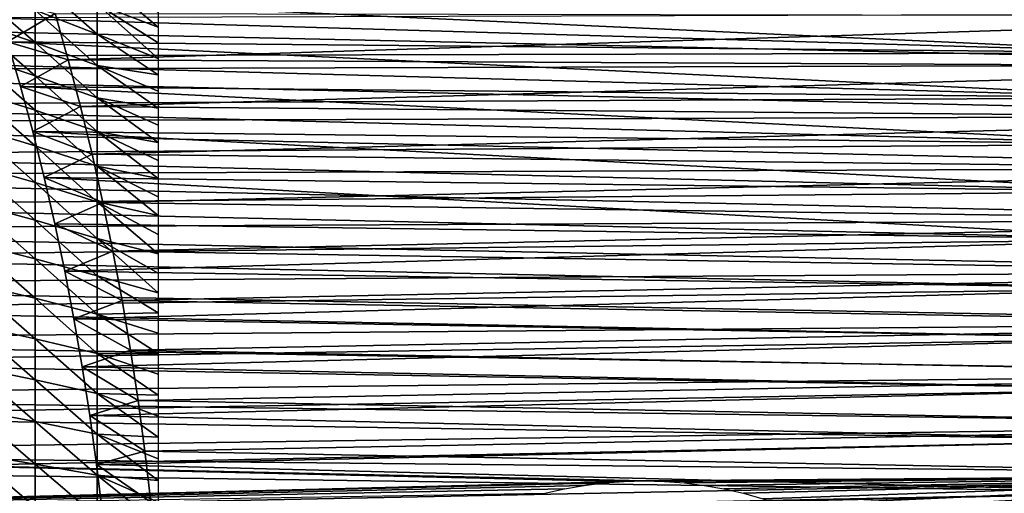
# Model space of a CAD drawing. Header units: millimetres. Extents: x -161 to 161, y -94 to 1149.
# Tile 654 of 656: x 140.07 to 153.84, y -52.35 to -45.71. Entities that reach past the tile are written whole.
import ezdxf

# ---------------------------------------------------------------- set-up
doc = ezdxf.new("R2010")
doc.units = ezdxf.units.MM
doc.header["$LTSCALE"] = 81.481481
for name, color, linetype in [('377', 7, 'CONTINUOUS'), ('378', 7, 'CONTINUOUS'), ('380', 7, 'CONTINUOUS'), ('384', 7, 'CONTINUOUS')]:
    doc.layers.add(name, color=color, linetype=linetype)

msp = doc.modelspace()

# ---------------------------------------------------------------- linework, layer by layer
at = {"layer": '377', "color": 7, "linetype": 'CONTINUOUS', "true_color": 0xaaaaaa}
for points in [[(140.28, -45.582, -11.518), (140.28, -45.149, -11.051), (141.149, -45.918, -11.195), (140.28, -45.582, -11.518)], [(141.149, -45.918, -11.195), (140.28, -45.149, -11.051), (141.149, -45.498, -10.741), (141.149, -45.918, -11.195)], [(141.149, -45.498, -10.741), (141.149, -45.095, -10.272), (142, -45.819, -10.359), (141.149, -45.498, -10.741)], [(142, -45.819, -10.359), (141.149, -45.095, -10.272), (142, -45.608, -10.115), (142, -45.819, -10.359)], [(139.398, -45.728, -12.283), (139.398, -45.267, -11.822), (140.28, -46.032, -11.968), (139.398, -45.728, -12.283)], [(140.28, -46.032, -11.968), (139.398, -45.267, -11.822), (140.28, -45.582, -11.518), (140.28, -46.032, -11.968)], [(140.28, -46.032, -11.968), (140.28, -45.582, -11.518), (141.149, -46.355, -11.632), (140.28, -46.032, -11.968)], [(141.149, -46.355, -11.632), (140.28, -45.582, -11.518), (141.149, -45.918, -11.195), (141.149, -46.355, -11.632)], [(141.149, -45.918, -11.195), (141.149, -45.498, -10.741), (142, -46.257, -10.835), (141.149, -45.918, -11.195)], [(142, -46.257, -10.835), (141.149, -45.498, -10.741), (142, -46.036, -10.599), (142, -46.257, -10.835)], [(142, -46.036, -10.599), (141.149, -45.498, -10.741), (142, -45.819, -10.359), (142, -46.036, -10.599)], [(139.398, -46.208, -12.727), (139.398, -45.728, -12.283), (140.28, -46.499, -12.401), (139.398, -46.208, -12.727)], [(140.28, -46.499, -12.401), (139.398, -45.728, -12.283), (140.28, -46.032, -11.968), (140.28, -46.499, -12.401)], [(141.149, -46.355, -11.632), (141.149, -45.918, -11.195), (142, -46.484, -11.066), (141.149, -46.355, -11.632)], [(142, -46.484, -11.066), (141.149, -45.918, -11.195), (142, -46.257, -10.835), (142, -46.484, -11.066)], [(140.28, -46.499, -12.401), (140.28, -46.032, -11.968), (141.149, -46.809, -12.052), (140.28, -46.499, -12.401)], [(141.149, -46.809, -12.052), (140.28, -46.032, -11.968), (141.149, -46.355, -11.632), (141.149, -46.809, -12.052)], [(139.398, -46.703, -13.152), (139.398, -46.208, -12.727), (140.28, -46.982, -12.815), (139.398, -46.703, -13.152)], [(140.28, -46.982, -12.815), (139.398, -46.208, -12.727), (140.28, -46.499, -12.401), (140.28, -46.982, -12.815)], [(141.149, -46.809, -12.052), (141.149, -46.355, -11.632), (142, -46.951, -11.514), (141.149, -46.809, -12.052)], [(142, -46.951, -11.514), (141.149, -46.355, -11.632), (142, -46.715, -11.293), (142, -46.951, -11.514)], [(142, -46.715, -11.293), (141.149, -46.355, -11.632), (142, -46.484, -11.066), (142, -46.715, -11.293)], [(140.28, -46.982, -12.815), (140.28, -46.499, -12.401), (141.149, -47.278, -12.455), (140.28, -46.982, -12.815)], [(141.149, -47.278, -12.455), (140.28, -46.499, -12.401), (141.149, -46.809, -12.052), (141.149, -47.278, -12.455)], [(139.398, -47.215, -13.558), (139.398, -46.703, -13.152), (140.28, -47.48, -13.21), (139.398, -47.215, -13.558)], [(140.28, -47.48, -13.21), (139.398, -46.703, -13.152), (140.28, -46.982, -12.815), (140.28, -47.48, -13.21)], [(141.149, -47.278, -12.455), (141.149, -46.809, -12.052), (142, -47.435, -11.942), (141.149, -47.278, -12.455)], [(142, -47.435, -11.942), (141.149, -46.809, -12.052), (142, -47.191, -11.731), (142, -47.435, -11.942)], [(142, -47.191, -11.731), (141.149, -46.809, -12.052), (142, -46.951, -11.514), (142, -47.191, -11.731)], [(140.28, -47.48, -13.21), (140.28, -46.982, -12.815), (141.149, -47.763, -12.839), (140.28, -47.48, -13.21)], [(141.149, -47.763, -12.839), (140.28, -46.982, -12.815), (141.149, -47.278, -12.455), (141.149, -47.763, -12.839)], [(139.398, -47.742, -13.944), (139.398, -47.215, -13.558), (140.28, -47.994, -13.586), (139.398, -47.742, -13.944)], [(140.28, -47.994, -13.586), (139.398, -47.215, -13.558), (140.28, -47.48, -13.21), (140.28, -47.994, -13.586)], [(141.149, -47.763, -12.839), (141.149, -47.278, -12.455), (142, -47.938, -12.35), (141.149, -47.763, -12.839)], [(142, -47.938, -12.35), (141.149, -47.278, -12.455), (142, -47.684, -12.149), (142, -47.938, -12.35)], [(142, -47.684, -12.149), (141.149, -47.278, -12.455), (142, -47.435, -11.942), (142, -47.684, -12.149)], [(140.28, -47.994, -13.586), (140.28, -47.48, -13.21), (141.149, -48.262, -13.205), (140.28, -47.994, -13.586)], [(141.149, -48.262, -13.205), (140.28, -47.48, -13.21), (141.149, -47.763, -12.839), (141.149, -48.262, -13.205)], [(139.398, -48.283, -14.309), (139.398, -47.742, -13.944), (140.28, -48.521, -13.942), (139.398, -48.283, -14.309)], [(140.28, -48.521, -13.942), (139.398, -47.742, -13.944), (140.28, -47.994, -13.586), (140.28, -48.521, -13.942)], [(141.149, -48.262, -13.205), (141.149, -47.763, -12.839), (142, -48.456, -12.737), (141.149, -48.262, -13.205)], [(142, -48.456, -12.737), (141.149, -47.763, -12.839), (142, -48.195, -12.546), (142, -48.456, -12.737)], [(142, -48.195, -12.546), (141.149, -47.763, -12.839), (142, -47.938, -12.35), (142, -48.195, -12.546)], [(140.28, -48.521, -13.942), (140.28, -47.994, -13.586), (141.149, -48.775, -13.551), (140.28, -48.521, -13.942)], [(141.149, -48.775, -13.551), (140.28, -47.994, -13.586), (141.149, -48.262, -13.205), (141.149, -48.775, -13.551)], [(139.398, -48.838, -14.654), (139.398, -48.283, -14.309), (140.28, -49.062, -14.278), (139.398, -48.838, -14.654)], [(140.28, -49.062, -14.278), (139.398, -48.283, -14.309), (140.28, -48.521, -13.942), (140.28, -49.062, -14.278)], [(141.149, -48.775, -13.551), (141.149, -48.262, -13.205), (142, -48.99, -13.102), (141.149, -48.775, -13.551)], [(142, -48.99, -13.102), (141.149, -48.262, -13.205), (142, -48.721, -12.922), (142, -48.99, -13.102)], [(142, -48.721, -12.922), (141.149, -48.262, -13.205), (142, -48.456, -12.737), (142, -48.721, -12.922)], [(140.28, -49.062, -14.278), (140.28, -48.521, -13.942), (141.149, -49.3, -13.877), (140.28, -49.062, -14.278)], [(141.149, -49.3, -13.877), (140.28, -48.521, -13.942), (141.149, -48.775, -13.551), (141.149, -49.3, -13.877)], [(139.398, -49.406, -14.977), (139.398, -48.838, -14.654), (140.28, -49.615, -14.592), (139.398, -49.406, -14.977)], [(140.28, -49.615, -14.592), (139.398, -48.838, -14.654), (140.28, -49.062, -14.278), (140.28, -49.615, -14.592)], [(141.149, -49.3, -13.877), (141.149, -48.775, -13.551), (142, -49.539, -13.444), (141.149, -49.3, -13.877)], [(142, -49.539, -13.444), (141.149, -48.775, -13.551), (142, -49.263, -13.276), (142, -49.539, -13.444)], [(142, -49.263, -13.276), (141.149, -48.775, -13.551), (142, -48.99, -13.102), (142, -49.263, -13.276)], [(140.28, -49.615, -14.592), (140.28, -49.062, -14.278), (141.149, -49.838, -14.183), (140.28, -49.615, -14.592)], [(141.149, -49.838, -14.183), (140.28, -49.062, -14.278), (141.149, -49.3, -13.877), (141.149, -49.838, -14.183)], [(141.149, -49.838, -14.183), (141.149, -49.3, -13.877), (142, -49.819, -13.607), (141.149, -49.838, -14.183)], [(142, -49.819, -13.607), (141.149, -49.3, -13.877), (142, -49.539, -13.444), (142, -49.819, -13.607)], [(139.398, -49.985, -15.278), (139.398, -49.406, -14.977), (140.28, -50.18, -14.886), (139.398, -49.985, -15.278)], [(140.28, -50.18, -14.886), (139.398, -49.406, -14.977), (140.28, -49.615, -14.592), (140.28, -50.18, -14.886)], [(140.28, -50.18, -14.886), (140.28, -49.615, -14.592), (141.149, -50.387, -14.468), (140.28, -50.18, -14.886)], [(141.149, -50.387, -14.468), (140.28, -49.615, -14.592), (141.149, -49.838, -14.183), (141.149, -50.387, -14.468)], [(142, -50.101, -13.764), (141.149, -49.838, -14.183), (142, -49.819, -13.607), (142, -50.101, -13.764)], [(141.149, -50.387, -14.468), (141.149, -49.838, -14.183), (142, -50.387, -13.915), (141.149, -50.387, -14.468)], [(142, -50.387, -13.915), (141.149, -49.838, -14.183), (142, -50.101, -13.764), (142, -50.387, -13.915)], [(139.398, -50.576, -15.556), (139.398, -49.985, -15.278), (140.28, -50.755, -15.157), (139.398, -50.576, -15.556)], [(140.28, -50.755, -15.157), (139.398, -49.985, -15.278), (140.28, -50.18, -14.886), (140.28, -50.755, -15.157)], [(140.28, -50.755, -15.157), (140.28, -50.18, -14.886), (141.149, -50.946, -14.732), (140.28, -50.755, -15.157)], [(141.149, -50.946, -14.732), (140.28, -50.18, -14.886), (141.149, -50.387, -14.468), (141.149, -50.946, -14.732)], [(141.149, -50.946, -14.732), (141.149, -50.387, -14.468), (142, -50.969, -14.199), (141.149, -50.946, -14.732)], [(142, -50.969, -14.199), (141.149, -50.387, -14.468), (142, -50.677, -14.06), (142, -50.969, -14.199)], [(142, -50.677, -14.06), (141.149, -50.387, -14.468), (142, -50.387, -13.915), (142, -50.677, -14.06)], [(139.398, -51.177, -15.812), (139.398, -50.576, -15.556), (140.28, -51.341, -15.406), (139.398, -51.177, -15.812)], [(140.28, -51.341, -15.406), (139.398, -50.576, -15.556), (140.28, -50.755, -15.157), (140.28, -51.341, -15.406)], [(140.28, -51.341, -15.406), (140.28, -50.755, -15.157), (141.149, -51.515, -14.974), (140.28, -51.341, -15.406)], [(141.149, -51.515, -14.974), (140.28, -50.755, -15.157), (141.149, -50.946, -14.732), (141.149, -51.515, -14.974)], [(141.149, -51.515, -14.974), (141.149, -50.946, -14.732), (142, -51.561, -14.459), (141.149, -51.515, -14.974)], [(142, -51.561, -14.459), (141.149, -50.946, -14.732), (142, -51.263, -14.332), (142, -51.561, -14.459)], [(142, -51.263, -14.332), (141.149, -50.946, -14.732), (142, -50.969, -14.199), (142, -51.263, -14.332)], [(139.398, -51.787, -16.045), (139.398, -51.177, -15.812), (140.28, -51.935, -15.633), (139.398, -51.787, -16.045)], [(140.28, -51.935, -15.633), (139.398, -51.177, -15.812), (140.28, -51.341, -15.406), (140.28, -51.935, -15.633)], [(140.28, -51.935, -15.633), (140.28, -51.341, -15.406), (141.149, -52.093, -15.194), (140.28, -51.935, -15.633)], [(141.149, -52.093, -15.194), (140.28, -51.341, -15.406), (141.149, -51.515, -14.974), (141.149, -52.093, -15.194)], [(141.149, -52.093, -15.194), (141.149, -51.515, -14.974), (142, -52.164, -14.694), (141.149, -52.093, -15.194)], [(142, -52.164, -14.694), (141.149, -51.515, -14.974), (142, -51.861, -14.579), (142, -52.164, -14.694)], [(142, -51.861, -14.579), (141.149, -51.515, -14.974), (142, -51.561, -14.459), (142, -51.861, -14.579)], [(139.398, -52.406, -16.253), (139.398, -51.787, -16.045), (140.28, -52.538, -15.836), (139.398, -52.406, -16.253)], [(140.28, -52.538, -15.836), (139.398, -51.787, -16.045), (140.28, -51.935, -15.633), (140.28, -52.538, -15.836)], [(140.28, -52.538, -15.836), (140.28, -51.935, -15.633), (141.149, -52.679, -15.392), (140.28, -52.538, -15.836)], [(141.149, -52.679, -15.392), (140.28, -51.935, -15.633), (141.149, -52.093, -15.194), (141.149, -52.679, -15.392)], [(141.149, -52.679, -15.392), (141.149, -52.093, -15.194), (142, -52.775, -14.904), (141.149, -52.679, -15.392)], [(142, -52.775, -14.904), (141.149, -52.093, -15.194), (142, -52.468, -14.802), (142, -52.775, -14.904)], [(142, -52.468, -14.802), (141.149, -52.093, -15.194), (142, -52.164, -14.694), (142, -52.468, -14.802)]]:
    msp.add_3dface(points, dxfattribs=at)
at = {"layer": '378', "color": 7, "linetype": 'CONTINUOUS', "true_color": 0xaaaaaa}
for points in [[(160.309, -46.341, 19.17), (160.309, -45.629, 18.737), (131.8, -45.712, 18.789), (160.309, -46.341, 19.17)], [(131.8, -46.425, 19.219), (160.309, -46.341, 19.17), (131.8, -45.712, 18.789), (131.8, -46.425, 19.219)], [(140.56, -45.628, -18.836), (160.309, -45.661, -18.857), (140.744, -46.275, -19.231), (140.56, -45.628, -18.836)], [(160.309, -45.661, -18.857), (160.309, -46.372, -19.288), (140.744, -46.275, -19.231), (160.309, -45.661, -18.857)], [(160.309, -47.062, 19.573), (160.309, -46.341, 19.17), (131.8, -46.425, 19.219), (160.309, -47.062, 19.573)], [(140.744, -46.275, -19.231), (160.309, -46.372, -19.288), (140.917, -46.93, -19.602), (140.744, -46.275, -19.231)], [(160.309, -46.372, -19.288), (160.309, -47.092, -19.689), (140.917, -46.93, -19.602), (160.309, -46.372, -19.288)], [(131.8, -47.153, 19.621), (160.309, -47.062, 19.573), (131.8, -46.425, 19.219), (131.8, -47.153, 19.621)], [(140.917, -46.93, -19.602), (160.309, -47.092, -19.689), (141.079, -47.596, -19.949), (140.917, -46.93, -19.602)], [(160.309, -47.786, 19.943), (160.309, -47.062, 19.573), (131.8, -47.153, 19.621), (160.309, -47.786, 19.943)], [(160.309, -47.092, -19.689), (160.309, -47.815, -20.057), (141.079, -47.596, -19.949), (160.309, -47.092, -19.689)], [(131.8, -47.896, 19.996), (160.309, -47.786, 19.943), (131.8, -47.153, 19.621), (131.8, -47.896, 19.996)], [(141.079, -47.596, -19.949), (160.309, -47.815, -20.057), (141.23, -48.271, -20.273), (141.079, -47.596, -19.949)], [(160.309, -48.51, 20.281), (160.309, -47.786, 19.943), (131.8, -47.896, 19.996), (160.309, -48.51, 20.281)], [(131.8, -48.652, 20.343), (160.309, -48.51, 20.281), (131.8, -47.896, 19.996), (131.8, -48.652, 20.343)], [(160.309, -47.815, -20.057), (160.309, -48.538, -20.393), (141.23, -48.271, -20.273), (160.309, -47.815, -20.057)], [(141.23, -48.271, -20.273), (160.309, -48.538, -20.393), (141.37, -48.955, -20.573), (141.23, -48.271, -20.273)], [(160.309, -49.234, 20.588), (160.309, -48.51, 20.281), (131.8, -48.652, 20.343), (160.309, -49.234, 20.588)], [(160.309, -48.538, -20.393), (160.309, -49.261, -20.698), (141.37, -48.955, -20.573), (160.309, -48.538, -20.393)], [(131.8, -49.421, 20.662), (160.309, -49.234, 20.588), (131.8, -48.652, 20.343), (131.8, -49.421, 20.662)], [(141.37, -48.955, -20.573), (160.309, -49.261, -20.698), (141.499, -49.645, -20.849), (141.37, -48.955, -20.573)], [(160.309, -49.956, 20.864), (160.309, -49.234, 20.588), (131.8, -49.421, 20.662), (160.309, -49.956, 20.864)], [(160.309, -49.261, -20.698), (160.309, -49.98, -20.973), (141.499, -49.645, -20.849), (160.309, -49.261, -20.698)], [(131.8, -50.201, 20.951), (160.309, -49.956, 20.864), (131.8, -49.421, 20.662), (131.8, -50.201, 20.951)], [(141.499, -49.645, -20.849), (160.309, -49.98, -20.973), (141.616, -50.343, -21.1), (141.499, -49.645, -20.849)], [(160.309, -50.671, 21.11), (160.309, -49.956, 20.864), (131.8, -50.201, 20.951), (160.309, -50.671, 21.11)], [(160.309, -49.98, -20.973), (160.309, -50.693, -21.217), (141.616, -50.343, -21.1), (160.309, -49.98, -20.973)], [(131.8, -50.991, 21.211), (160.309, -50.671, 21.11), (131.8, -50.201, 20.951), (131.8, -50.991, 21.211)], [(141.616, -50.343, -21.1), (160.309, -50.693, -21.217), (141.722, -51.047, -21.328), (141.616, -50.343, -21.1)], [(160.309, -51.38, 21.327), (160.309, -50.671, 21.11), (131.8, -50.991, 21.211), (160.309, -51.38, 21.327)], [(160.309, -50.693, -21.217), (160.309, -51.4, -21.433), (141.722, -51.047, -21.328), (160.309, -50.693, -21.217)], [(131.8, -51.791, 21.442), (160.309, -51.38, 21.327), (131.8, -50.991, 21.211), (131.8, -51.791, 21.442)], [(141.722, -51.047, -21.328), (160.309, -51.4, -21.433), (141.817, -51.756, -21.532), (141.722, -51.047, -21.328)], [(160.309, -52.081, 21.517), (160.309, -51.38, 21.327), (131.8, -51.791, 21.442), (160.309, -52.081, 21.517)], [(160.309, -51.4, -21.433), (160.309, -52.098, -21.622), (141.817, -51.756, -21.532), (160.309, -51.4, -21.433)], [(141.817, -51.756, -21.532), (160.309, -52.098, -21.622), (141.901, -52.469, -21.712), (141.817, -51.756, -21.532)], [(148.8, -52.171, 21.54), (160.309, -52.081, 21.517), (131.8, -51.791, 21.442), (148.8, -52.171, 21.54)], [(148.8, -52.171, 21.54), (131.8, -51.791, 21.442), (148.518, -52.178, 21.542), (148.8, -52.171, 21.54)], [(131.8, -52.599, 21.642), (148.518, -52.178, 21.542), (131.8, -51.791, 21.442), (131.8, -52.599, 21.642)], [(148.238, -52.199, 21.547), (148.518, -52.178, 21.542), (131.8, -52.599, 21.642), (148.238, -52.199, 21.547)], [(160.309, -52.098, -21.622), (160.309, -52.781, -21.783), (141.901, -52.469, -21.712), (160.309, -52.098, -21.622)], [(149.082, -52.178, 21.542), (160.309, -52.081, 21.517), (148.8, -52.171, 21.54), (149.082, -52.178, 21.542)], [(149.362, -52.199, 21.547), (160.309, -52.081, 21.517), (149.082, -52.178, 21.542), (149.362, -52.199, 21.547)], [(149.64, -52.234, 21.556), (160.309, -52.081, 21.517), (149.362, -52.199, 21.547), (149.64, -52.234, 21.556)], [(149.914, -52.282, 21.567), (160.309, -52.081, 21.517), (149.64, -52.234, 21.556), (149.914, -52.282, 21.567)], [(150.188, -52.345, 21.583), (160.309, -52.081, 21.517), (149.914, -52.282, 21.567), (150.188, -52.345, 21.583)], [(150.459, -52.422, 21.601), (160.309, -52.081, 21.517), (150.188, -52.345, 21.583), (150.459, -52.422, 21.601)], [(150.726, -52.512, 21.622), (160.309, -52.081, 21.517), (150.459, -52.422, 21.601), (150.726, -52.512, 21.622)], [(150.987, -52.614, 21.646), (160.309, -52.081, 21.517), (150.726, -52.512, 21.622), (150.987, -52.614, 21.646)], [(151.242, -52.731, 21.672), (160.309, -52.081, 21.517), (150.987, -52.614, 21.646), (151.242, -52.731, 21.672)], [(160.309, -52.767, 21.68), (160.309, -52.081, 21.517), (151.242, -52.731, 21.672), (160.309, -52.767, 21.68)], [(147.96, -52.234, 21.556), (148.238, -52.199, 21.547), (131.8, -52.599, 21.642), (147.96, -52.234, 21.556)], [(147.686, -52.282, 21.567), (147.96, -52.234, 21.556), (131.8, -52.599, 21.642), (147.686, -52.282, 21.567)], [(147.412, -52.345, 21.583), (147.686, -52.282, 21.567), (131.8, -52.599, 21.642), (147.412, -52.345, 21.583)]]:
    msp.add_3dface(points, dxfattribs=at)
at = {"layer": '380', "color": 7, "linetype": 'CONTINUOUS', "true_color": 0xaaaaaa}
for points in [[(156.317, -46.177, -16.824), (156.317, -45.561, -16.389), (139.704, -45.414, -17), (156.317, -46.177, -16.824)], [(139.896, -46.025, -17.413), (156.317, -46.177, -16.824), (139.704, -45.414, -17), (139.896, -46.025, -17.413)], [(156.317, -45.561, 16.289), (156.317, -46.177, 16.724), (135.3, -45.563, 17.193), (156.317, -45.561, 16.289)], [(135.3, -45.563, 17.193), (156.317, -46.177, 16.724), (135.3, -46.227, 17.636), (135.3, -45.563, 17.193)], [(156.317, -46.809, -17.236), (156.317, -46.177, -16.824), (139.896, -46.025, -17.413), (156.317, -46.809, -17.236)], [(140.078, -46.648, -17.803), (156.317, -46.809, -17.236), (139.896, -46.025, -17.413), (140.078, -46.648, -17.803)], [(156.317, -46.177, 16.724), (156.317, -46.809, 17.136), (135.3, -46.227, 17.636), (156.317, -46.177, 16.724)], [(135.3, -46.227, 17.636), (156.317, -46.809, 17.136), (135.3, -46.906, 18.053), (135.3, -46.227, 17.636)], [(156.317, -47.456, -17.624), (156.317, -46.809, -17.236), (140.078, -46.648, -17.803), (156.317, -47.456, -17.624)], [(140.249, -47.28, -18.169), (156.317, -47.456, -17.624), (140.078, -46.648, -17.803), (140.249, -47.28, -18.169)], [(156.317, -46.809, 17.136), (156.317, -47.456, 17.524), (135.3, -46.906, 18.053), (156.317, -46.809, 17.136)], [(135.3, -46.906, 18.053), (156.317, -47.456, 17.524), (135.3, -47.601, 18.444), (135.3, -46.906, 18.053)], [(156.317, -48.118, -17.987), (156.317, -47.456, -17.624), (140.249, -47.28, -18.169), (156.317, -48.118, -17.987)], [(140.409, -47.922, -18.512), (156.317, -48.118, -17.987), (140.249, -47.28, -18.169), (140.409, -47.922, -18.512)], [(156.317, -47.456, 17.524), (156.317, -48.118, 17.887), (135.3, -47.601, 18.444), (156.317, -47.456, 17.524)], [(135.3, -47.601, 18.444), (156.317, -48.118, 17.887), (135.3, -48.31, 18.808), (135.3, -47.601, 18.444)], [(156.317, -48.792, -18.326), (156.317, -48.118, -17.987), (140.409, -47.922, -18.512), (156.317, -48.792, -18.326)], [(140.558, -48.574, -18.831), (156.317, -48.792, -18.326), (140.409, -47.922, -18.512), (140.558, -48.574, -18.831)], [(156.317, -48.118, 17.887), (156.317, -48.792, 18.226), (135.3, -48.31, 18.808), (156.317, -48.118, 17.887)], [(135.3, -48.31, 18.808), (156.317, -48.792, 18.226), (135.3, -49.032, 19.145), (135.3, -48.31, 18.808)], [(140.696, -49.234, -19.128), (156.317, -48.792, -18.326), (140.558, -48.574, -18.831), (140.696, -49.234, -19.128)], [(156.317, -48.792, 18.226), (156.317, -49.479, 18.54), (135.3, -49.032, 19.145), (156.317, -48.792, 18.226)], [(156.317, -49.479, -18.64), (156.317, -48.792, -18.326), (140.696, -49.234, -19.128), (156.317, -49.479, -18.64)], [(135.3, -49.032, 19.145), (156.317, -49.479, 18.54), (135.3, -49.767, 19.455), (135.3, -49.032, 19.145)], [(140.823, -49.9, -19.4), (156.317, -49.479, -18.64), (140.696, -49.234, -19.128), (140.823, -49.9, -19.4)], [(156.317, -49.479, 18.54), (156.317, -50.177, 18.827), (135.3, -49.767, 19.455), (156.317, -49.479, 18.54)], [(156.317, -50.177, -18.927), (156.317, -49.479, -18.64), (140.823, -49.9, -19.4), (156.317, -50.177, -18.927)], [(135.3, -49.767, 19.455), (156.317, -50.177, 18.827), (135.3, -50.513, 19.736), (135.3, -49.767, 19.455)], [(140.939, -50.574, -19.649), (156.317, -50.177, -18.927), (140.823, -49.9, -19.4), (140.939, -50.574, -19.649)], [(156.317, -50.177, 18.827), (156.317, -50.885, 19.089), (135.3, -50.513, 19.736), (156.317, -50.177, 18.827)], [(156.317, -50.885, -19.189), (156.317, -50.177, -18.927), (140.939, -50.574, -19.649), (156.317, -50.885, -19.189)], [(135.3, -50.513, 19.736), (156.317, -50.885, 19.089), (135.3, -51.269, 19.989), (135.3, -50.513, 19.736)], [(141.044, -51.256, -19.874), (156.317, -50.885, -19.189), (140.939, -50.574, -19.649), (141.044, -51.256, -19.874)], [(156.317, -50.885, 19.089), (156.317, -51.602, 19.324), (135.3, -51.269, 19.989), (156.317, -50.885, 19.089)], [(156.317, -51.602, -19.424), (156.317, -50.885, -19.189), (141.044, -51.256, -19.874), (156.317, -51.602, -19.424)], [(135.3, -51.269, 19.989), (156.317, -51.602, 19.324), (135.3, -52.034, 20.213), (135.3, -51.269, 19.989)], [(141.138, -51.942, -20.075), (156.317, -51.602, -19.424), (141.044, -51.256, -19.874), (141.138, -51.942, -20.075)], [(156.317, -51.602, 19.324), (156.317, -52.328, 19.532), (135.3, -52.034, 20.213), (156.317, -51.602, 19.324)], [(156.317, -52.328, -19.632), (156.317, -51.602, -19.424), (141.138, -51.942, -20.075), (156.317, -52.328, -19.632)], [(135.3, -52.034, 20.213), (156.317, -52.328, 19.532), (135.3, -52.807, 20.407), (135.3, -52.034, 20.213)], [(141.221, -52.631, -20.253), (156.317, -52.328, -19.632), (141.138, -51.942, -20.075), (141.221, -52.631, -20.253)], [(156.317, -52.328, 19.532), (156.317, -53.06, 19.712), (135.3, -52.807, 20.407), (156.317, -52.328, 19.532)], [(156.317, -53.06, -19.812), (156.317, -52.328, -19.632), (141.221, -52.631, -20.253), (156.317, -53.06, -19.812)]]:
    msp.add_3dface(points, dxfattribs=at)
at = {"layer": '384', "color": 7, "linetype": 'CONTINUOUS', "true_color": 0xaaaaaa}
for points in [[(140.56, -45.628, -18.836), (139.896, -46.025, -17.413), (139.704, -45.414, -17), (140.56, -45.628, -18.836)], [(140.56, -45.628, -18.836), (140.744, -46.275, -19.231), (139.896, -46.025, -17.413), (140.56, -45.628, -18.836)], [(140.744, -46.275, -19.231), (140.078, -46.648, -17.803), (139.896, -46.025, -17.413), (140.744, -46.275, -19.231)], [(140.744, -46.275, -19.231), (140.917, -46.93, -19.602), (140.078, -46.648, -17.803), (140.744, -46.275, -19.231)], [(140.917, -46.93, -19.602), (140.249, -47.28, -18.169), (140.078, -46.648, -17.803), (140.917, -46.93, -19.602)], [(140.917, -46.93, -19.602), (141.079, -47.596, -19.949), (140.249, -47.28, -18.169), (140.917, -46.93, -19.602)], [(141.079, -47.596, -19.949), (140.409, -47.922, -18.512), (140.249, -47.28, -18.169), (141.079, -47.596, -19.949)], [(141.079, -47.596, -19.949), (141.23, -48.271, -20.273), (140.409, -47.922, -18.512), (141.079, -47.596, -19.949)], [(141.23, -48.271, -20.273), (140.558, -48.574, -18.831), (140.409, -47.922, -18.512), (141.23, -48.271, -20.273)], [(141.23, -48.271, -20.273), (141.37, -48.955, -20.573), (140.558, -48.574, -18.831), (141.23, -48.271, -20.273)], [(141.37, -48.955, -20.573), (140.696, -49.234, -19.128), (140.558, -48.574, -18.831), (141.37, -48.955, -20.573)], [(141.37, -48.955, -20.573), (141.499, -49.645, -20.849), (140.696, -49.234, -19.128), (141.37, -48.955, -20.573)], [(141.499, -49.645, -20.849), (140.823, -49.9, -19.4), (140.696, -49.234, -19.128), (141.499, -49.645, -20.849)], [(141.499, -49.645, -20.849), (141.616, -50.343, -21.1), (140.823, -49.9, -19.4), (141.499, -49.645, -20.849)], [(141.616, -50.343, -21.1), (140.939, -50.574, -19.649), (140.823, -49.9, -19.4), (141.616, -50.343, -21.1)], [(141.616, -50.343, -21.1), (141.722, -51.047, -21.328), (140.939, -50.574, -19.649), (141.616, -50.343, -21.1)], [(141.722, -51.047, -21.328), (141.044, -51.256, -19.874), (140.939, -50.574, -19.649), (141.722, -51.047, -21.328)], [(141.722, -51.047, -21.328), (141.817, -51.756, -21.532), (141.044, -51.256, -19.874), (141.722, -51.047, -21.328)], [(141.817, -51.756, -21.532), (141.138, -51.942, -20.075), (141.044, -51.256, -19.874), (141.817, -51.756, -21.532)], [(141.817, -51.756, -21.532), (141.901, -52.469, -21.712), (141.138, -51.942, -20.075), (141.817, -51.756, -21.532)], [(141.901, -52.469, -21.712), (141.221, -52.631, -20.253), (141.138, -51.942, -20.075), (141.901, -52.469, -21.712)]]:
    msp.add_3dface(points, dxfattribs=at)

doc.saveas('drawing.dxf')
